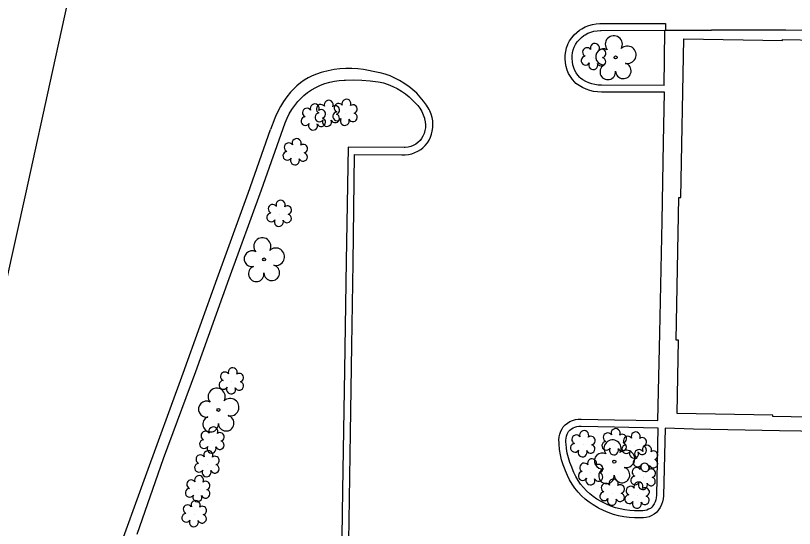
# Model space of a CAD drawing. Extents: x 1611576 to 1617186, y 899279 to 905462.
# Drawn here: x 1616142.3 to 1616311.6, y 899440.2 to 899551.7 of the extents above; entities that cross this region are included whole.
import ezdxf

# ---------------------------------------------------------------- set-up
doc = ezdxf.new("R2010")
doc.units = 0
for name, color, linetype in [('Exist Building', 7, 'Continuous'), ('Exist Other Culture Area Outline', 7, 'Continuous'), ('Exist Roads Curbs', 7, 'Continuous'), ('Exist Roads EOP', 7, 'Continuous'), ('Exist Roads EOP Other', 7, 'Continuous'), ('Exist Vegetation Shrub CELL', 7, 'Continuous'), ('Exist Vegetation Tree CELL', 7, 'Continuous')]:
    doc.layers.add(name, color=color, linetype=linetype)

msp = doc.modelspace()

# ---------------------------------------------------------------- linework, layer by layer
at = {"layer": 'Exist Building'}
msp.add_lwpolyline([(1616434.42, 899462.78), (1616338.61, 899464.55), (1616338.6, 899463.91), (1616306.87, 899464.5), (1616306.87, 899464.76), (1616286.1, 899465.14), (1616286.39, 899481.11), (1616285.9, 899481.12), (1616286.47, 899512.08), (1616286.9, 899512.07), (1616287.53, 899546.62), (1616308.99, 899546.23), (1616308.99, 899546.45), (1616339.99, 899545.87), (1616339.98, 899545.57), (1616395.52, 899544.54), (1616395.83, 899561.63), (1616420.75, 899561.17), (1616420.43, 899544), (1616435.92, 899543.72), (1616434.78, 899482.28), (1616440.37, 899482.17), (1616440.17, 899471.44), (1616434.58, 899471.55)], close=True, dxfattribs=at)
at = {"layer": 'Exist Other Culture Area Outline'}
msp.add_lwpolyline([(1616283.25, 899536.48), (1616283.34, 899542.18), (1616283.4, 899548.45)], dxfattribs=at)
at = {"layer": 'Exist Roads Curbs'}
for points in [[(1616283.25, 899536.48), (1616269.66, 899536.5), (1616268.92, 899536.54), (1616268.22, 899536.64), (1616267.52, 899536.81), (1616266.85, 899537.04), (1616266.2, 899537.34), (1616265.6, 899537.69), (1616265.07, 899538.07), (1616264.93, 899538.21), (1616264.5, 899538.67), (1616264.16, 899539.17), (1616263.86, 899539.73), (1616263.62, 899540.32), (1616263.43, 899540.94), (1616263.31, 899541.6), (1616263.3, 899541.63), (1616263.26, 899542.3), (1616263.27, 899542.94), (1616263.35, 899543.58), (1616263.49, 899544.21), (1616263.7, 899544.82), (1616264, 899545.37), (1616264.37, 899545.91), (1616264.79, 899546.41), (1616265.26, 899546.87), (1616265.78, 899547.29), (1616266.1, 899547.5), (1616266.69, 899547.8), (1616267.33, 899548.05), (1616268, 899548.23), (1616268.67, 899548.36), (1616269.39, 899548.41), (1616269.58, 899548.42), (1616283.4, 899548.45)], [(1616283.4, 899548.45), (1616288.32, 899548.49), (1616293.53, 899548.46)], [(1616168.68, 899438.9), (1616174.42, 899455.37), (1616181.44, 899474.29), (1616188.71, 899494.53), (1616195.73, 899513.79), (1616200.86, 899528.31), (1616201.28, 899529.32), (1616201.77, 899530.3), (1616202.33, 899531.24), (1616202.96, 899532.14), (1616203.65, 899532.99), (1616204.4, 899533.78), (1616204.9, 899534.25), (1616205.75, 899534.91), (1616206.63, 899535.5), (1616207.57, 899536.03), (1616208.53, 899536.49), (1616209.53, 899536.87), (1616210.55, 899537.17), (1616211.6, 899537.4), (1616212.65, 899537.56), (1616213.72, 899537.63), (1616214.02, 899537.63), (1616215.79, 899537.66), (1616217.57, 899537.61), (1616219.34, 899537.48), (1616221.11, 899537.28), (1616221.5, 899537.2), (1616222.27, 899537.01), (1616223.29, 899536.68), (1616224.27, 899536.27), (1616225.22, 899535.8), (1616226.14, 899535.25), (1616227.01, 899534.64), (1616227.83, 899533.96), (1616228.56, 899533.26), (1616229.15, 899532.72), (1616229.68, 899532.13), (1616230.15, 899531.49), (1616230.55, 899530.8), (1616230.88, 899530.08), (1616231.14, 899529.33), (1616231.18, 899529.18), (1616231.32, 899528.55), (1616231.38, 899527.92), (1616231.36, 899527.28), (1616231.26, 899526.65), (1616231.08, 899526.04), (1616230.83, 899525.45), (1616230.5, 899524.91), (1616230.19, 899524.49), (1616229.75, 899524.07), (1616229.27, 899523.71), (1616228.73, 899523.41), (1616228.17, 899523.19), (1616227.58, 899523.04), (1616226.97, 899522.97), (1616226.72, 899522.97), (1616214.58, 899523.04), (1616214.15, 899498.27), (1616213.81, 899474.57), (1616213.36, 899448.4), (1616212.96, 899423.44)], [(1616281.91, 899462.05), (1616281.59, 899447.36), (1616281.54, 899446.84), (1616281.44, 899446.37), (1616281.29, 899445.92), (1616281.08, 899445.49), (1616280.82, 899445.08), (1616280.55, 899444.75), (1616280.26, 899444.53), (1616279.88, 899444.32), (1616279.48, 899444.15), (1616279.06, 899444.03), (1616278.63, 899443.97), (1616278.12, 899443.96), (1616276.83, 899443.97), (1616275.77, 899444.04), (1616274.72, 899444.18), (1616273.69, 899444.39), (1616272.67, 899444.67), (1616271.67, 899445.02), (1616270.7, 899445.44), (1616269.74, 899445.93), (1616269.53, 899446.05), (1616268.64, 899446.56), (1616267.84, 899447.1), (1616267.08, 899447.7), (1616266.36, 899448.36), (1616265.7, 899449.06), (1616265.09, 899449.82), (1616264.53, 899450.61), (1616264.05, 899451.44), (1616263.62, 899452.32), (1616263.23, 899453.25), (1616263.16, 899453.46), (1616262.75, 899454.49), (1616262.44, 899455.48), (1616262.2, 899456.49), (1616262.03, 899457.51), (1616261.93, 899458.57), (1616261.92, 899458.81), (1616261.9, 899459.35), (1616261.95, 899459.81), (1616262.04, 899460.25), (1616262.19, 899460.68), (1616262.4, 899461.11), (1616262.5, 899461.27), (1616262.76, 899461.53), (1616263.1, 899461.8), (1616263.48, 899462.02), (1616263.87, 899462.2), (1616264.29, 899462.32), (1616264.72, 899462.39), (1616265.2, 899462.4), (1616265.21, 899462.4), (1616272.46, 899462.25), (1616281.91, 899462.05)]]:
    msp.add_lwpolyline(points, dxfattribs=at)
at = {"layer": 'Exist Roads EOP'}
for points in [[(1616140.14, 899493.23), (1616144.54, 899512.87), (1616150.36, 899539.69), (1616156.37, 899567.17), (1616162.59, 899595.81), (1616162.77, 899597.38), (1616162.87, 899598.96), (1616162.88, 899600.54), (1616162.82, 899602.12), (1616162.68, 899603.7), (1616162.45, 899605.27), (1616162.23, 899606.48), (1616161.79, 899608.33), (1616161.27, 899610.16), (1616160.68, 899611.97)], [(1616164.22, 899434.06), (1616170.52, 899451.48), (1616178.69, 899473.94), (1616186.08, 899494.49), (1616192.86, 899513.07), (1616197.69, 899526.92)]]:
    msp.add_lwpolyline(points, dxfattribs=at)
at = {"layer": 'Exist Roads EOP Other'}
for points in [[(1616340.75, 899460.84), (1616308.31, 899461.4), (1616289.6, 899461.73), (1616283.47, 899461.93), (1616283.11, 899447.27), (1616283.05, 899446.62), (1616282.91, 899445.97), (1616282.7, 899445.34), (1616282.41, 899444.74), (1616282.06, 899444.19), (1616281.64, 899443.68), (1616281.61, 899443.64), (1616281.1, 899443.26), (1616280.56, 899442.95), (1616279.98, 899442.71), (1616279.37, 899442.54), (1616278.75, 899442.45), (1616278.12, 899442.44), (1616276.78, 899442.45), (1616275.62, 899442.52), (1616274.47, 899442.67), (1616273.33, 899442.91), (1616272.21, 899443.22), (1616271.11, 899443.6), (1616270.05, 899444.06), (1616269.01, 899444.6), (1616268.78, 899444.73), (1616267.84, 899445.27), (1616266.94, 899445.87), (1616266.09, 899446.54), (1616265.29, 899447.27), (1616264.55, 899448.06), (1616263.87, 899448.9), (1616263.25, 899449.79), (1616262.7, 899450.72), (1616262.24, 899451.7), (1616261.81, 899452.69), (1616261.73, 899452.92), (1616261.31, 899453.99), (1616260.97, 899455.08), (1616260.71, 899456.19), (1616260.52, 899457.32), (1616260.41, 899458.46), (1616260.4, 899458.75), (1616260.38, 899459.39), (1616260.44, 899460.04), (1616260.57, 899460.67), (1616260.79, 899461.28), (1616261.07, 899461.85), (1616261.3, 899462.22), (1616261.74, 899462.67), (1616262.24, 899463.06), (1616262.78, 899463.38), (1616263.35, 899463.63), (1616263.95, 899463.81), (1616264.57, 899463.91), (1616265.2, 899463.93), (1616265.25, 899463.92), (1616272.47, 899463.78), (1616281.91, 899463.62), (1616282.35, 899482.59), (1616282.86, 899506.97), (1616283.15, 899524.07), (1616283.33, 899534.97), (1616269.62, 899535), (1616268.77, 899535.04), (1616267.93, 899535.16), (1616267.1, 899535.37), (1616266.29, 899535.64), (1616265.52, 899536), (1616264.78, 899536.42), (1616264.09, 899536.92), (1616263.85, 899537.16), (1616263.32, 899537.73), (1616262.87, 899538.39), (1616262.5, 899539.09), (1616262.2, 899539.82), (1616261.97, 899540.58), (1616261.82, 899541.36), (1616261.81, 899541.47), (1616261.75, 899542.26), (1616261.77, 899543.05), (1616261.87, 899543.84), (1616262.04, 899544.61), (1616262.29, 899545.36), (1616262.33, 899545.45), (1616262.71, 899546.16), (1616263.17, 899546.82), (1616263.68, 899547.44), (1616264.26, 899548), (1616264.89, 899548.5), (1616265.34, 899548.8), (1616266.08, 899549.18), (1616266.86, 899549.48), (1616267.66, 899549.7), (1616268.48, 899549.85), (1616269.31, 899549.92), (1616269.56, 899549.92), (1616283.57, 899549.95), (1616283.58, 899548.45)], [(1616392.39, 899545.03), (1616378.68, 899545.3), (1616362.54, 899545.55), (1616347.92, 899545.8), (1616343.38, 899545.89), (1616342.31, 899546.02), (1616341.25, 899546.23), (1616340.21, 899546.51), (1616339.19, 899546.87), (1616338.21, 899547.3), (1616337.32, 899547.77), (1616336.88, 899547.97), (1616336.41, 899548.09), (1616335.93, 899548.15), (1616335.87, 899548.15), (1616322.78, 899548.38), (1616309.67, 899548.49), (1616293.53, 899548.46)], [(1616214.48, 899424.99), (1616214.76, 899441.82), (1616215.1, 899460.96), (1616215.36, 899479.92), (1616215.66, 899497.93), (1616215.98, 899521.48), (1616226.23, 899521.39), (1616226.95, 899521.39), (1616227.68, 899521.47), (1616228.39, 899521.63), (1616229.08, 899521.86), (1616229.74, 899522.17), (1616230.36, 899522.55), (1616230.83, 899522.91), (1616231.34, 899523.41), (1616231.78, 899523.97), (1616232.15, 899524.57), (1616232.46, 899525.21), (1616232.7, 899525.88), (1616232.85, 899526.56), (1616232.96, 899527.3), (1616233, 899528.05), (1616232.95, 899528.79), (1616232.82, 899529.53), (1616232.62, 899530.25), (1616232.34, 899530.94), (1616232.21, 899531.22), (1616231.62, 899532.17), (1616230.97, 899533.08), (1616230.25, 899533.95), (1616229.47, 899534.76), (1616228.64, 899535.51), (1616227.76, 899536.2), (1616227.62, 899536.3), (1616226.7, 899536.96), (1616225.73, 899537.55), (1616224.72, 899538.08), (1616223.68, 899538.53), (1616222.61, 899538.9), (1616221.52, 899539.2), (1616221.11, 899539.29), (1616217.93, 899539.95), (1616216.65, 899540.1), (1616215.36, 899540.17), (1616214.07, 899540.17), (1616212.79, 899540.08), (1616211.51, 899539.91), (1616210.25, 899539.66), (1616209, 899539.34), (1616208.69, 899539.25), (1616207.72, 899538.95), (1616206.78, 899538.57), (1616205.87, 899538.13), (1616205, 899537.61), (1616204.18, 899537.02), (1616203.4, 899536.37), (1616202.67, 899535.67), (1616202.06, 899534.97), (1616201.27, 899534), (1616200.54, 899532.98), (1616199.88, 899531.92), (1616199.28, 899530.82), (1616198.76, 899529.68), (1616198.62, 899529.33), (1616197.69, 899526.92)]]:
    msp.add_lwpolyline(points, dxfattribs=at)
at = {"layer": 'Exist Vegetation Shrub CELL'}
for p, q in [((1616267.98, 899542.56), (1616267.98, 899542.56)), ((1616210.11, 899530.23), (1616210.11, 899530.23)), ((1616213.97, 899530.45), (1616213.97, 899530.45)), ((1616207.08, 899529.41), (1616207.08, 899529.41)), ((1616203.14, 899521.87), (1616203.14, 899521.87)), ((1616199.65, 899508.49), (1616199.65, 899508.49)), ((1616189.25, 899472.07), (1616189.25, 899472.07)), ((1616185.03, 899459.2), (1616185.03, 899459.2)), ((1616265.65, 899458.39), (1616265.65, 899458.39)), ((1616272.48, 899458.83), (1616272.48, 899458.83)), ((1616276.84, 899458.1), (1616276.84, 899458.1)), ((1616279.3, 899455.2), (1616279.3, 899455.2)), ((1616183.94, 899454.06), (1616183.94, 899454.06)), ((1616267.35, 899452.28), (1616267.35, 899452.28)), ((1616278.76, 899451.3), (1616278.76, 899451.3)), ((1616181.93, 899448.62), (1616181.93, 899448.62)), ((1616272.04, 899447.86), (1616272.04, 899447.86)), ((1616277.44, 899447.22), (1616277.44, 899447.22)), ((1616181.18, 899443.19), (1616181.18, 899443.19))]:
    msp.add_line(p, q, dxfattribs=at)
for centre, radius, start, end in [((1616268.21, 899544.6), 0.99, 334.8391, 200.4717), ((1616266.49, 899543.69), 0.968, 35.8908, 245.4216), ((1616269.65, 899543.43), 0.929, 284.4567, 126.0861), ((1616266.18, 899541.86), 0.955, 95.1099, 327.9534), ((1616267.85, 899540.88), 0.984, 151.2797, 21.387), ((1616269.61, 899541.63), 0.937, 204.9913, 73.4601), ((1616210.34, 899532.27), 0.99, 334.8391, 200.4717), ((1616214.19, 899532.49), 0.99, 334.8391, 200.4717), ((1616205.6, 899530.54), 0.968, 35.8908, 245.4216), ((1616207.31, 899531.45), 0.99, 334.8391, 200.4717), ((1616208.63, 899531.36), 0.968, 35.8908, 245.4216), ((1616208.75, 899530.28), 0.929, 284.4567, 126.0861), ((1616211.78, 899531.1), 0.929, 284.4567, 126.0861), ((1616212.48, 899531.58), 0.968, 35.8908, 245.4216), ((1616215.64, 899531.32), 0.929, 284.4567, 126.0861), ((1616205.28, 899528.71), 0.955, 95.1099, 327.9534), ((1616208.31, 899529.53), 0.955, 95.1099, 327.9534), ((1616211.75, 899529.3), 0.937, 204.9913, 73.4601), ((1616212.17, 899529.75), 0.955, 95.1099, 327.9534), ((1616215.6, 899529.52), 0.937, 204.9913, 73.4601), ((1616206.95, 899527.73), 0.984, 151.2797, 21.387), ((1616208.72, 899528.48), 0.937, 204.9913, 73.4601), ((1616209.98, 899528.55), 0.984, 151.2797, 21.387), ((1616213.84, 899528.77), 0.984, 151.2797, 21.387), ((1616203.37, 899523.91), 0.99, 334.8391, 200.4717), ((1616201.66, 899522.99), 0.968, 35.8908, 245.4216), ((1616204.81, 899522.73), 0.929, 284.4567, 126.0861), ((1616201.34, 899521.16), 0.955, 95.1099, 327.9534), ((1616204.78, 899520.94), 0.937, 204.9913, 73.4601), ((1616203.01, 899520.18), 0.984, 151.2797, 21.387), ((1616199.88, 899510.53), 0.99, 334.8391, 200.4717), ((1616198.17, 899509.62), 0.968, 35.8908, 245.4216), ((1616201.32, 899509.36), 0.929, 284.4567, 126.0861), ((1616197.85, 899507.78), 0.955, 95.1099, 327.9534), ((1616201.29, 899507.56), 0.937, 204.9913, 73.4601), ((1616199.52, 899506.81), 0.984, 151.2797, 21.387), ((1616187.77, 899473.2), 0.968, 35.8908, 245.4216), ((1616189.48, 899474.11), 0.99, 334.8391, 200.4717), ((1616190.92, 899472.94), 0.929, 284.4567, 126.0861), ((1616187.45, 899471.37), 0.955, 95.1099, 327.9534), ((1616190.89, 899471.14), 0.937, 204.9913, 73.4601), ((1616189.12, 899470.39), 0.984, 151.2797, 21.387), ((1616185.26, 899461.24), 0.99, 334.8391, 200.4717), ((1616272.71, 899460.87), 0.99, 334.8391, 200.4717), ((1616183.55, 899460.32), 0.968, 35.8908, 245.4216), ((1616186.7, 899460.07), 0.929, 284.4567, 126.0861), ((1616264.16, 899459.52), 0.968, 35.8908, 245.4216), ((1616265.87, 899460.43), 0.99, 334.8391, 200.4717), ((1616267.32, 899459.26), 0.929, 284.4567, 126.0861), ((1616271, 899459.95), 0.968, 35.8908, 245.4216), ((1616274.15, 899459.7), 0.929, 284.4567, 126.0861), ((1616275.36, 899459.23), 0.968, 35.8908, 245.4216), ((1616277.07, 899460.14), 0.99, 334.8391, 200.4717), ((1616183.23, 899458.49), 0.955, 95.1099, 327.9534), ((1616186.67, 899458.27), 0.937, 204.9913, 73.4601), ((1616263.85, 899457.68), 0.955, 95.1099, 327.9534), ((1616267.28, 899457.46), 0.937, 204.9913, 73.4601), ((1616270.68, 899458.12), 0.955, 95.1099, 327.9534), ((1616274.12, 899457.9), 0.937, 204.9913, 73.4601), ((1616275.04, 899457.4), 0.955, 95.1099, 327.9534), ((1616278.52, 899458.97), 0.929, 284.4567, 126.0861), ((1616184.17, 899456.1), 0.99, 334.8391, 200.4717), ((1616184.9, 899457.51), 0.984, 151.2797, 21.387), ((1616265.52, 899456.71), 0.984, 151.2797, 21.387), ((1616272.35, 899457.14), 0.984, 151.2797, 21.387), ((1616276.72, 899456.42), 0.984, 151.2797, 21.387), ((1616277.81, 899456.33), 0.968, 35.8908, 245.4216), ((1616278.48, 899457.17), 0.937, 204.9913, 73.4601), ((1616279.53, 899457.24), 0.99, 334.8391, 200.4717), ((1616280.97, 899456.07), 0.929, 284.4567, 126.0861), ((1616182.46, 899455.18), 0.968, 35.8908, 245.4216), ((1616185.61, 899454.93), 0.929, 284.4567, 126.0861), ((1616267.58, 899454.32), 0.99, 334.8391, 200.4717), ((1616277.5, 899454.5), 0.955, 95.1099, 327.9534), ((1616280.93, 899454.27), 0.937, 204.9913, 73.4601), ((1616182.14, 899453.35), 0.955, 95.1099, 327.9534), ((1616185.58, 899453.13), 0.937, 204.9913, 73.4601), ((1616265.87, 899453.4), 0.968, 35.8908, 245.4216), ((1616269.02, 899453.15), 0.929, 284.4567, 126.0861), ((1616277.28, 899452.42), 0.968, 35.8908, 245.4216), ((1616278.99, 899453.34), 0.99, 334.8391, 200.4717), ((1616279.17, 899453.52), 0.984, 151.2797, 21.387), ((1616182.16, 899450.66), 0.99, 334.8391, 200.4717), ((1616183.81, 899452.37), 0.984, 151.2797, 21.387), ((1616265.55, 899451.57), 0.955, 95.1099, 327.9534), ((1616268.99, 899451.35), 0.937, 204.9913, 73.4601), ((1616280.44, 899452.16), 0.929, 284.4567, 126.0861), ((1616180.45, 899449.75), 0.968, 35.8908, 245.4216), ((1616183.6, 899449.49), 0.929, 284.4567, 126.0861), ((1616267.22, 899450.59), 0.984, 151.2797, 21.387), ((1616270.56, 899448.99), 0.968, 35.8908, 245.4216), ((1616272.27, 899449.9), 0.99, 334.8391, 200.4717), ((1616276.96, 899450.59), 0.955, 95.1099, 327.9534), ((1616277.67, 899449.26), 0.99, 334.8391, 200.4717), ((1616278.64, 899449.61), 0.984, 151.2797, 21.387), ((1616280.4, 899450.37), 0.937, 204.9913, 73.4601), ((1616180.13, 899447.92), 0.955, 95.1099, 327.9534), ((1616183.57, 899447.69), 0.937, 204.9913, 73.4601), ((1616273.71, 899448.73), 0.929, 284.4567, 126.0861), ((1616275.96, 899448.35), 0.968, 35.8908, 245.4216), ((1616279.12, 899448.09), 0.929, 284.4567, 126.0861), ((1616181.8, 899446.94), 0.984, 151.2797, 21.387), ((1616270.24, 899447.16), 0.955, 95.1099, 327.9534), ((1616271.91, 899446.18), 0.984, 151.2797, 21.387), ((1616273.68, 899446.94), 0.937, 204.9913, 73.4601), ((1616275.64, 899446.52), 0.955, 95.1099, 327.9534), ((1616279.08, 899446.29), 0.937, 204.9913, 73.4601), ((1616179.69, 899444.32), 0.968, 35.8908, 245.4216), ((1616181.41, 899445.23), 0.99, 334.8391, 200.4717), ((1616182.85, 899444.06), 0.929, 284.4567, 126.0861), ((1616277.32, 899445.54), 0.984, 151.2797, 21.387), ((1616179.38, 899442.49), 0.955, 95.1099, 327.9534), ((1616182.81, 899442.26), 0.937, 204.9913, 73.4601), ((1616181.05, 899441.51), 0.984, 151.2797, 21.387)]:
    msp.add_arc(centre, radius, start, end, dxfattribs=at)
at = {"layer": 'Exist Vegetation Tree CELL'}
for p, q in [((1616272.71, 899542.54), (1616272.71, 899542.54)), ((1616196.29, 899498.63), (1616196.29, 899498.63)), ((1616186.38, 899465.94), (1616186.38, 899465.94)), ((1616272.42, 899454.69), (1616272.42, 899454.69))]:
    msp.add_line(p, q, dxfattribs=at)
for centre in [(1616272.71, 899542.54), (1616196.29, 899498.63), (1616186.38, 899465.94), (1616272.42, 899454.69)]:
    msp.add_circle(centre, 0.326, dxfattribs=at)
for centre, radius, start, end in [((1616272.32, 899545.41), 1.86, 330.1651, 219.7134), ((1616275.26, 899543.12), 1.9, 257.1011, 134.1999), ((1616270.1, 899542.69), 1.73, 62.6636, 279.3457), ((1616271, 899539.42), 1.69, 111.5671, 6.231), ((1616274.38, 899539.64), 1.7, 181.2822, 74.56), ((1616195.91, 899501.5), 1.86, 330.1651, 219.7134), ((1616198.84, 899499.22), 1.9, 257.1011, 134.1999), ((1616193.69, 899498.78), 1.73, 62.6636, 279.3457), ((1616197.96, 899495.73), 1.7, 181.2822, 74.56), ((1616194.59, 899495.51), 1.69, 111.5671, 6.231), ((1616185.99, 899468.81), 1.86, 330.1651, 219.7134), ((1616183.77, 899466.09), 1.73, 62.6636, 279.3457), ((1616188.93, 899466.52), 1.9, 257.1011, 134.1999), ((1616184.67, 899462.82), 1.69, 111.5671, 6.231), ((1616188.05, 899463.04), 1.7, 181.2822, 74.56), ((1616272.04, 899457.56), 1.86, 330.1651, 219.7134), ((1616274.97, 899455.28), 1.9, 257.1011, 134.1999), ((1616269.82, 899454.84), 1.73, 62.6636, 279.3457), ((1616274.09, 899451.79), 1.7, 181.2822, 74.56), ((1616270.72, 899451.57), 1.69, 111.5671, 6.231)]:
    msp.add_arc(centre, radius, start, end, dxfattribs=at)

doc.saveas('drawing.dxf')
